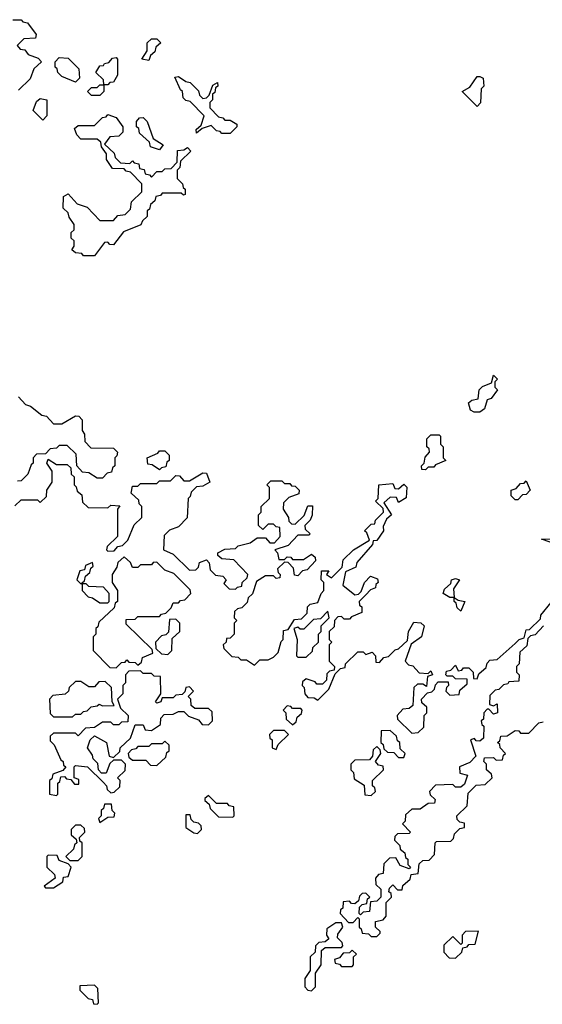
# Model space of a CAD drawing. Extents: x 2708302 to 2968450, y 494490 to 722710.
# Tile 278 of 284: x 2904990 to 2906915, y 683650 to 687280. Entities that reach past the tile are written whole.
import ezdxf

# ---------------------------------------------------------------- set-up
doc = ezdxf.new("R2010")
doc.units = 0

msp = doc.modelspace()

# ---------------------------------------------------------------- linework, layer by layer
at = {"layer": '0CON20XD'}
for points in [[(2904965, 687280), (2904995, 687280), (2905001.7, 687271.7), (2905018.3, 687268.3), (2905050, 687225), (2905048.3, 687211.7), (2905005, 687210), (2904980, 687185), (2904991.7, 687171.7), (2905008.3, 687168.3), (2905021.7, 687151.7), (2905058.3, 687138.3), (2905070, 687125), (2905041.7, 687098.3), (2905028.3, 687061.7), (2904985, 687020)], [(2905465, 687130), (2905440, 687135), (2905460, 687165), (2905460, 687195), (2905475, 687210), (2905495, 687210), (2905510, 687195), (2905491.7, 687178.3), (2905488.3, 687161.7), (2905471.7, 687148.3), (2905465, 687130)], [(2905195, 687050), (2905145, 687070), (2905130, 687085), (2905128.3, 687098.3), (2905120, 687105), (2905120, 687125), (2905135, 687140), (2905168.3, 687138.3), (2905208.3, 687098.3), (2905210, 687065), (2905195, 687050)], [(2905285, 687000), (2905255, 687000), (2905240, 687015), (2905255, 687030), (2905275, 687030), (2905285, 687040), (2905300, 687040), (2905298.3, 687058.3), (2905270, 687085), (2905285, 687110), (2905298.3, 687111.7), (2905301.7, 687118.3), (2905318.3, 687121.7), (2905331.7, 687138.3), (2905345, 687140), (2905350, 687135), (2905350, 687075), (2905335, 687050), (2905321.7, 687048.3), (2905315, 687040), (2905300, 687040), (2905300, 687015), (2905285, 687000)], [(2905765, 686860), (2905735, 686860), (2905728.3, 686868.3), (2905715, 686870), (2905695, 686890), (2905661.7, 686878.3), (2905641.7, 686861.7), (2905640, 686875), (2905658.3, 686891.7), (2905670, 686925), (2905618.3, 686978.3), (2905601.7, 686981.7), (2905591.7, 686991.7), (2905590, 687015), (2905581.7, 687021.7), (2905561.7, 687068.3), (2905575, 687070), (2905601.7, 687051.7), (2905618.3, 687048.3), (2905648.3, 687018.3), (2905651.7, 687001.7), (2905665, 686990), (2905678.3, 686991.7), (2905688.3, 687001.7), (2905701.7, 687038.3), (2905718.3, 687048.3), (2905720, 687035), (2905711.7, 687028.3), (2905708.3, 687011.7), (2905700, 687005), (2905700, 686985), (2905690, 686975), (2905690, 686955), (2905721.7, 686921.7), (2905738.3, 686918.3), (2905745, 686910), (2905765, 686910), (2905790, 686895), (2905790, 686885), (2905765, 686860)], [(2906675, 686960), (2906620, 687015), (2906648.3, 687031.7), (2906675, 687070), (2906685, 687070), (2906697.5, 687065), (2906700, 687035), (2906690, 687025), (2906687, 686973), (2906675, 686960)], [(2905075, 686910), (2905040, 686945), (2905051.7, 686978.3), (2905065, 686990), (2905090, 686985), (2905090, 686925), (2905075, 686910)], [(2905265, 686410), (2905225, 686410), (2905218.3, 686418.3), (2905195, 686420), (2905181.7, 686431.7), (2905190, 686445), (2905190, 686465), (2905180, 686475), (2905180, 686495), (2905190, 686505), (2905190, 686525), (2905171.7, 686551.7), (2905168.3, 686568.3), (2905150, 686585), (2905151.7, 686628.3), (2905168.3, 686638.3), (2905201.7, 686601.7), (2905238.3, 686588.3), (2905285, 686540), (2905335, 686540), (2905351.7, 686558.3), (2905378.3, 686561.7), (2905398.3, 686581.7), (2905401.7, 686608.3), (2905440, 686645), (2905440, 686675), (2905398.3, 686718.3), (2905381.7, 686721.7), (2905375, 686730), (2905331.7, 686731.7), (2905310, 686765), (2905310, 686785), (2905291.7, 686811.7), (2905288.3, 686828.3), (2905275, 686840), (2905215, 686840), (2905200, 686855), (2905191.7, 686878.3), (2905205, 686890), (2905265, 686890), (2905295, 686920), (2905308.3, 686921.7), (2905315, 686930), (2905345, 686920), (2905370, 686885), (2905370, 686865), (2905355, 686850), (2905321.7, 686848.3), (2905301.7, 686821.7), (2905338.3, 686788.3), (2905341.7, 686771.7), (2905361.7, 686751.7), (2905395, 686750), (2905405, 686760), (2905411.7, 686751.7), (2905428.3, 686748.3), (2905431.7, 686731.7), (2905448.3, 686728.3), (2905451.7, 686711.7), (2905468.3, 686708.3), (2905475, 686700), (2905495, 686720), (2905515, 686720), (2905525, 686730), (2905548.3, 686731.7), (2905570, 686755), (2905571.7, 686798.3), (2905595, 686800), (2905608.3, 686808.3), (2905620, 686795), (2905581.7, 686758.3), (2905580, 686735), (2905570, 686725), (2905570, 686695), (2905590, 686675), (2905591.7, 686661.7), (2905600, 686655), (2905600, 686635), (2905593, 686633), (2905585, 686640), (2905515, 686640), (2905508.3, 686631.7), (2905491.7, 686628.3), (2905488.3, 686611.7), (2905471.7, 686598.3), (2905468.3, 686581.7), (2905460, 686575), (2905460, 686555), (2905441.7, 686538.3), (2905436.4, 686523.6), (2905371.7, 686498.3), (2905335, 686450), (2905321.7, 686451.7), (2905315, 686460), (2905301.7, 686458.3), (2905265, 686410)], [(2905505, 686800), (2905471.7, 686811.7), (2905468.3, 686828.3), (2905431.7, 686861.7), (2905428.3, 686878.3), (2905420, 686885), (2905420, 686905), (2905431.7, 686918.3), (2905445, 686920), (2905460, 686905), (2905481.7, 686841.7), (2905518.3, 686818.3), (2905505, 686800)], [(2906685, 685833.3), (2906663.6, 685833.6), (2906650.7, 685840.7), (2906643, 685867), (2906655, 685877.5), (2906678.3, 685881.7), (2906682.5, 685915), (2906695, 685927.5), (2906728.3, 685941.7), (2906735, 685970), (2906750, 685955), (2906740, 685945), (2906740, 685925), (2906750, 685915), (2906726.4, 685883.6), (2906711.7, 685878.3), (2906702.5, 685845), (2906685, 685833.3)], [(2904985, 685890), (2905011.7, 685861.7), (2905030, 685855), (2905071.7, 685821.7), (2905088.3, 685818.3), (2905115, 685790), (2905145, 685790), (2905195, 685820), (2905208.3, 685818.3), (2905220, 685805), (2905220, 685765), (2905228.3, 685751.7), (2905230, 685725), (2905251.7, 685701.7), (2905335, 685700), (2905350, 685685), (2905348.3, 685671.7), (2905340, 685665), (2905340, 685635), (2905331.7, 685628.3), (2905328.3, 685611.7), (2905311.7, 685608.3), (2905295, 685590), (2905275, 685590), (2905245, 685610), (2905221.7, 685611.7), (2905200, 685635), (2905198.3, 685678.3), (2905165, 685710), (2905135, 685710), (2905125, 685700), (2905101.7, 685698.3), (2905085, 685680), (2905051.7, 685678.3), (2905040, 685665), (2905040, 685645), (2905031.7, 685638.3), (2905020, 685605), (2904995, 685580), (2904981.7, 685578.3)], [(2906485, 685620), (2906471.7, 685621.7), (2906470, 685635), (2906480, 685645), (2906483, 685667), (2906500, 685685), (2906498.3, 685698.3), (2906490, 685705), (2906490, 685735), (2906505, 685750), (2906535, 685750), (2906540, 685745), (2906540, 685715), (2906550, 685705), (2906550, 685665), (2906560, 685655), (2906521.7, 685638.3), (2906515, 685630), (2906495, 685630), (2906485, 685620)], [(2905505, 685620), (2905478.3, 685638.3), (2905461.7, 685641.7), (2905460, 685665), (2905498.3, 685681.7), (2905505, 685690), (2905525, 685690), (2905540, 685675), (2905540, 685655), (2905531.7, 685648.3), (2905528.3, 685631.7), (2905511.7, 685628.3), (2905505, 685620)], [(2904971.7, 685488.3), (2904995, 685510), (2905055, 685510), (2905065, 685500), (2905088.3, 685521.7), (2905090, 685545), (2905110, 685575), (2905110, 685615), (2905090, 685645), (2905095, 685660), (2905125, 685640), (2905165, 685640), (2905178.3, 685628.3), (2905180, 685605), (2905190, 685595), (2905190, 685565), (2905198.3, 685558.3), (2905201.7, 685541.7), (2905218.3, 685528.3), (2905221.7, 685501.7), (2905241.7, 685481.7), (2905315, 685480), (2905325, 685490), (2905358.3, 685488.3), (2905350, 685475), (2905350, 685375), (2905311.7, 685338.3), (2905310, 685325), (2905315, 685320), (2905338.3, 685321.7), (2905351.7, 685338.3), (2905368.3, 685341.7), (2905388.3, 685361.7), (2905411.7, 685418.3), (2905440, 685445), (2905440, 685485), (2905430, 685495), (2905428.3, 685508.3), (2905400, 685535), (2905405, 685560), (2905425, 685560), (2905435, 685570), (2905495, 685570), (2905505, 685580), (2905545, 685580), (2905565, 685600), (2905578.3, 685598.3), (2905595, 685580), (2905615, 685580), (2905665, 685610), (2905678.3, 685608.3), (2905690, 685575), (2905665, 685560), (2905641.7, 685558.3), (2905621.7, 685538.3), (2905618.3, 685521.7), (2905610, 685515), (2905607, 685443), (2905575, 685410), (2905541.7, 685398.3), (2905521.7, 685378.3), (2905520, 685325), (2905555, 685310), (2905615, 685250), (2905638.3, 685251.7), (2905648.3, 685261.7), (2905651.7, 685278.3), (2905678.3, 685288.3), (2905687.5, 685277.5), (2905691.7, 685251.7), (2905711.7, 685231.7), (2905738.3, 685228.3), (2905750, 685215), (2905741.7, 685201.7), (2905761.7, 685181.7), (2905785, 685180), (2905791.7, 685188.3), (2905808.3, 685191.7), (2905810, 685205), (2905828.3, 685221.7), (2905830, 685235), (2905778.3, 685288.3), (2905735, 685292.5), (2905720, 685305), (2905720, 685315), (2905745, 685327.5), (2905785, 685330), (2905795, 685340), (2905838.3, 685351.7), (2905865, 685370), (2905895, 685370), (2905911.7, 685351.7), (2905928.3, 685351.7), (2905950, 685375), (2905948.3, 685408.3), (2905935, 685410), (2905925, 685420), (2905905, 685420), (2905885, 685400), (2905870, 685415), (2905870, 685455), (2905880, 685465), (2905880, 685485), (2905910, 685515), (2905910, 685555), (2905900, 685565), (2905915, 685580), (2905955, 685580), (2905965, 685570), (2905985, 685570), (2905991.7, 685561.7), (2906005, 685560), (2906020, 685545), (2906018.3, 685531.7), (2905981.7, 685518.3), (2905961.7, 685498.3), (2905960, 685475), (2905980, 685445), (2905981.7, 685431.7), (2905991.7, 685421.7), (2906005, 685420), (2906038.3, 685451.7), (2906051.7, 685488.3), (2906068.3, 685488.3), (2906067, 685453), (2906060, 685435), (2906040, 685415), (2906041.7, 685401.7), (2906060, 685385), (2906055, 685380), (2906015, 685380), (2905978.3, 685341.7), (2905930, 685325), (2905940, 685315), (2905945, 685290), (2905965, 685290), (2905975, 685300), (2905988.3, 685298.3), (2905995, 685290), (2906035, 685290), (2906065, 685310), (2906078.3, 685298.3), (2906080, 685285), (2906048.3, 685251.7), (2906031.7, 685248.3), (2906015, 685230), (2906001.7, 685231.7), (2905998.3, 685258.3), (2905978.3, 685278.3), (2905965, 685280), (2905940, 685255), (2905941.7, 685241.7), (2905950, 685235), (2905948.3, 685221.7)], [(2905948.3, 685221.7), (2905935, 685220), (2905925, 685230), (2905895, 685230), (2905861.7, 685208.3), (2905847, 685163), (2905831.7, 685148.3), (2905828.3, 685131.7), (2905808.3, 685111.7), (2905791.7, 685108.3), (2905781.7, 685098.3), (2905780, 685075), (2905790, 685065), (2905780, 685055), (2905780, 685015), (2905765, 685000), (2905751.7, 684998.3), (2905750, 684985), (2905740, 684975), (2905741.7, 684961.7), (2905771.7, 684931.7), (2905795, 684930), (2905805, 684920), (2905825, 684920), (2905855, 684900), (2905875, 684920), (2905905, 684920), (2905925, 684930), (2905942.5, 684947.5), (2905952.5, 684987.5), (2905960, 684995), (2905961.7, 685028.3), (2905978.3, 685031.7), (2906001.7, 685068.3), (2906028.3, 685071.7), (2906048.3, 685091.7), (2906050, 685115), (2906060, 685125), (2906088.3, 685131.7), (2906100, 685165), (2906110, 685175), (2906110, 685205), (2906100, 685215), (2906101.7, 685248.3), (2906128.3, 685248.3), (2906120, 685235), (2906138.3, 685221.7), (2906178.3, 685261.7), (2906181.7, 685288.3), (2906220, 685325), (2906278.3, 685361.7), (2906268.3, 685388.3), (2906260, 685395), (2906285, 685420), (2906298.3, 685421.7), (2906300, 685435), (2906330, 685465), (2906328.3, 685478.3), (2906300, 685505), (2906310, 685515), (2906312.5, 685565), (2906365, 685570), (2906371.7, 685551.7), (2906385, 685550), (2906405, 685567.5), (2906416.1, 685556.1), (2906413, 685517), (2906385, 685500), (2906378.3, 685518.3), (2906355, 685520), (2906331.7, 685498.3), (2906360, 685455), (2906341.7, 685438.3), (2906328.3, 685411.7), (2906330, 685395), (2906305, 685360), (2906291.7, 685358.3), (2906290, 685345), (2906231.7, 685278.3), (2906228.3, 685261.7), (2906190, 685245), (2906180, 685195), (2906225, 685160), (2906238.3, 685161.7), (2906248.3, 685171.7), (2906260, 685205), (2906281.7, 685228.3), (2906308.3, 685218.3), (2906310, 685205), (2906301.7, 685198.3), (2906300, 685185), (2906281.7, 685178.3), (2906265, 685160), (2906240, 685135), (2906241.7, 685121.7), (2906250, 685115), (2906250, 685095), (2906211.7, 685078.3), (2906205, 685070), (2906185, 685070), (2906175, 685080), (2906161.7, 685078.3), (2906150, 685065), (2906148.3, 685041.7), (2906130, 685025), (2906130, 684995), (2906140, 684985), (2906130, 684975), (2906130, 684915), (2906150, 684895), (2906148.3, 684881.7), (2906131.7, 684878.3), (2906121.7, 684868.3), (2906120, 684845), (2906105, 684830), (2906085, 684830), (2906078.3, 684838.3), (2906045, 684850), (2906031.7, 684838.3), (2906030, 684825), (2906038.3, 684818.3), (2906040, 684795), (2906051.7, 684781.7), (2906075, 684780), (2906088.3, 684771.7), (2906128.3, 684811.7), (2906151.7, 684868.3), (2906171.7, 684888.3), (2906188.3, 684891.7), (2906190, 684905), (2906235, 684950), (2906255, 684950), (2906265, 684940), (2906288.3, 684948.3), (2906300, 684935), (2906301.7, 684911.7), (2906315, 684910), (2906331.7, 684928.3), (2906348.3, 684931.7), (2906373.6, 684956.4), (2906385, 684960), (2906418.3, 684991.7), (2906422.5, 685025), (2906441.7, 685058.3), (2906467, 685057), (2906480, 685045), (2906470, 685005), (2906431.7, 684978.3), (2906410, 684915), (2906421.7, 684901.7), (2906438.3, 684898.3), (2906461.7, 684871.7), (2906495, 684870), (2906505, 684880), (2906510, 684865), (2906491.7, 684858.3), (2906488.3, 684821.7), (2906475, 684830), (2906455, 684830), (2906441.7, 684818.3), (2906438.3, 684751.7), (2906425, 684740), (2906401.7, 684738.3), (2906380, 684715), (2906381.7, 684701.7), (2906435, 684650), (2906458.3, 684651.7), (2906478.3, 684671.7), (2906480, 684715), (2906490, 684725), (2906490, 684745), (2906471.7, 684761.7), (2906470, 684775), (2906491.7, 684798.3), (2906508.3, 684801.7), (2906518.3, 684811.7), (2906521.7, 684828.3), (2906531.7, 684838.3), (2906568.3, 684838.3), (2906570, 684825), (2906561.7, 684818.3), (2906560, 684805), (2906575, 684790), (2906608.3, 684791.7), (2906611.7, 684808.3), (2906638.3, 684831.7), (2906638.3, 684848.3), (2906595, 684850), (2906585, 684860), (2906565, 684860), (2906560, 684865), (2906561.7, 684878.3), (2906578.3, 684881.7), (2906595, 684900), (2906605, 684880), (2906618.3, 684881.7), (2906625, 684890), (2906645, 684890), (2906660, 684875), (2906661.7, 684851.7), (2906675, 684850), (2906681.7, 684868.3), (2906708.3, 684891.7), (2906711.7, 684908.3), (2906721.7, 684918.3), (2906748.3, 684921.7), (2906815, 684980), (2906830, 684995), (2906848.3, 685001.7), (2906855, 685030), (2906868.3, 685031.7), (2906908.3, 685071.7), (2906910, 685085), (2906948.3, 685131.7)], [(2906825, 685510), (2906815, 685510), (2906800, 685525), (2906800, 685545), (2906818.3, 685551.7), (2906835, 685570), (2906848.3, 685571.7), (2906855, 685580), (2906870, 685545), (2906855, 685530), (2906841.7, 685528.3), (2906825, 685510)], [(2907033, 685323), (2906912.5, 685365), (2906975, 685366.7)], [(2905215, 685200), (2905228.3, 685211.7), (2905231.7, 685228.3), (2905248.3, 685241.7), (2905251.7, 685258.3), (2905260, 685265), (2905258.3, 685278.3), (2905231.7, 685268.3), (2905228.3, 685251.7), (2905211.7, 685248.3), (2905200, 685215), (2905215, 685200)], [(2905345, 684890), (2905365, 684910), (2905378.3, 684911.7), (2905385, 684920), (2905391.7, 684911.7), (2905415, 684910), (2905425, 684900), (2905438.3, 684911.7), (2905441.7, 684928.3), (2905480, 684945), (2905478.3, 684958.3), (2905381.7, 685051.7), (2905381.7, 685068.3), (2905415, 685070), (2905425, 685080), (2905505, 685080), (2905511.7, 685088.3), (2905528.3, 685091.7), (2905548.3, 685111.7), (2905555, 685130), (2905575, 685130), (2905581.7, 685138.3), (2905598.3, 685141.7), (2905620, 685165), (2905618.3, 685178.3), (2905558.3, 685238.3), (2905525, 685250), (2905495, 685280), (2905481.7, 685278.3), (2905475, 685270), (2905435, 685270), (2905425, 685260), (2905405, 685260), (2905398.3, 685278.3), (2905375, 685300), (2905351.7, 685278.3), (2905348.3, 685261.7), (2905330, 685235), (2905330, 685205), (2905350, 685175), (2905350, 685135), (2905341.7, 685128.3), (2905338.3, 685111.7), (2905281.7, 685058.3), (2905278.3, 685041.7), (2905270, 685035), (2905270, 685015), (2905260, 685005), (2905260, 684955), (2905321.7, 684891.7), (2905345, 684890)], [(2905315, 685130), (2905320, 685135), (2905320, 685165), (2905298.3, 685188.3), (2905245, 685190), (2905235, 685200), (2905220, 685200), (2905220, 685175), (2905241.7, 685151.7), (2905258.3, 685148.3), (2905285, 685130), (2905315, 685130)], [(2906615, 685100), (2906601.7, 685111.7), (2906598.3, 685128.3), (2906590, 685135), (2906590, 685150), (2906575, 685150), (2906550, 685165), (2906555, 685180), (2906578.3, 685201.7), (2906580, 685215), (2906595, 685220), (2906610, 685215), (2906588.3, 685181.7), (2906590, 685150), (2906605, 685140), (2906630, 685135), (2906615, 685100)], [(2906045, 684930), (2906068.3, 684951.7), (2906070, 684965), (2906090, 684985), (2906090, 685015), (2906100, 685025), (2906100, 685045), (2906130, 685075), (2906125, 685100), (2906098.3, 685071.7), (2906071.7, 685068.3), (2906037, 685033), (2906022.5, 685032.5), (2906015, 685040), (2906000, 685035), (2906012.5, 684995), (2906010, 684935), (2906015, 684930), (2906045, 684930)], [(2905535, 684940), (2905550, 684955), (2905551.7, 684998.3), (2905580, 685025), (2905580, 685055), (2905565, 685070), (2905541.7, 685068.3), (2905538.3, 685021.7), (2905528.3, 685011.7), (2905511.7, 685008.3), (2905490, 684985), (2905491.7, 684961.7), (2905511.7, 684941.7), (2905535, 684940)], [(2906920, 685045), (2906888.3, 685011.7), (2906871.7, 685008.3), (2906861.7, 684998.3), (2906858.3, 684971.7), (2906831.7, 684948.3), (2906830, 684905), (2906820, 684895), (2906820, 684875), (2906830, 684865), (2906828.3, 684841.7), (2906791.7, 684838.3), (2906788.3, 684831.7), (2906771.7, 684828.3), (2906755, 684810), (2906741.7, 684808.3), (2906721.7, 684788.3), (2906720, 684755), (2906735, 684750), (2906748.3, 684758.3), (2906750, 684725), (2906735, 684720), (2906718.3, 684738.3), (2906711.7, 684738.3), (2906700, 684725), (2906698.3, 684701.7), (2906690, 684695), (2906691.7, 684681.7), (2906700, 684675), (2906698.3, 684631.7), (2906685, 684620), (2906671.7, 684621.7), (2906665, 684630), (2906650, 684625), (2906670, 684565), (2906648.3, 684541.7), (2906610, 684525), (2906611.7, 684501.7), (2906640, 684495), (2906628.3, 684461.7), (2906615, 684450), (2906595, 684450), (2906585, 684460), (2906521.7, 684458.3), (2906500, 684435), (2906501.7, 684421.7), (2906520, 684405), (2906518.3, 684391.7), (2906495, 684390), (2906465, 684370), (2906435, 684370), (2906411.7, 684348.3), (2906410, 684325), (2906400, 684315), (2906430, 684285), (2906425, 684280), (2906381.7, 684278.3), (2906371.7, 684268.3), (2906370, 684255), (2906390, 684235), (2906391.7, 684221.7), (2906408.3, 684208.3), (2906411.7, 684191.7), (2906420, 684185), (2906420, 684165), (2906430, 684155), (2906425, 684150), (2906391.7, 684161.7), (2906375, 684190), (2906351.7, 684188.3), (2906331.7, 684168.3), (2906328.3, 684131.7), (2906311.7, 684128.3), (2906300, 684115), (2906301.7, 684091.7), (2906320, 684075), (2906320, 684045), (2906305, 684030), (2906281.7, 684028.3), (2906278.3, 683991.7), (2906255, 683990), (2906245, 683980), (2906240, 683985), (2906241.7, 684008.3), (2906251.7, 684018.3), (2906268.3, 684021.7), (2906271.7, 684038.3), (2906280, 684045), (2906265, 684060), (2906251.7, 684058.3), (2906241.7, 684048.3), (2906238.3, 684031.7), (2906225, 684020), (2906211.7, 684021.7), (2906205, 684030), (2906181.7, 684028.3), (2906180, 684005), (2906171.7, 683998.3), (2906170, 683985), (2906201.7, 683951.7), (2906218.3, 683951.7), (2906235, 683970), (2906240, 683965), (2906240, 683935), (2906248.3, 683928.3), (2906251.7, 683911.7), (2906275, 683910), (2906285, 683900), (2906305, 683900), (2906318.3, 683911.7), (2906318.3, 683918.3), (2906300, 683935), (2906300, 683955), (2906328.3, 683961.7), (2906340, 683975), (2906340, 684025), (2906360, 684045), (2906358.3, 684058.3), (2906350, 684065), (2906351.7, 684078.3), (2906365, 684090), (2906381.7, 684071.7), (2906398.3, 684071.7), (2906401.7, 684088.3), (2906428.3, 684111.7), (2906431.7, 684128.3), (2906458.3, 684131.7), (2906461.7, 684168.3), (2906475, 684180), (2906498.3, 684181.7), (2906518.3, 684201.7), (2906520, 684245), (2906525, 684250), (2906578.3, 684251.7), (2906588.3, 684261.7), (2906591.7, 684278.3), (2906611.7, 684298.3), (2906628.3, 684301.7), (2906628.3, 684318.3), (2906611.7, 684321.7), (2906601.7, 684331.7), (2906600, 684345), (2906638.3, 684381.7), (2906641.7, 684428.3), (2906671.7, 684458.3), (2906705, 684460), (2906730, 684485), (2906728.3, 684498.3), (2906710, 684515), (2906710, 684535), (2906700, 684545), (2906701.7, 684558.3), (2906735, 684560), (2906745, 684550), (2906768.3, 684551.7), (2906771.7, 684568.3), (2906780, 684575), (2906760, 684595), (2906758.3, 684608.3), (2906750, 684615), (2906758.3, 684621.7), (2906761.7, 684638.3), (2906785, 684640), (2906815, 684660), (2906828.3, 684658.3), (2906835, 684650), (2906865, 684650), (2906901.7, 684688.3), (2906918.3, 684691.7)], [(2905125, 684420), (2905130, 684425), (2905130, 684465), (2905138.3, 684471.7), (2905141.7, 684488.3), (2905155, 684490), (2905161.7, 684481.7), (2905178.3, 684478.3), (2905191.7, 684461.7), (2905208.3, 684461.7), (2905208.3, 684478.3), (2905190, 684485), (2905190, 684525), (2905195, 684530), (2905240, 684525), (2905298.3, 684468.3), (2905310, 684455), (2905311.7, 684441.7), (2905325, 684430), (2905338.3, 684431.7), (2905358.3, 684451.7), (2905360, 684475), (2905350, 684485), (2905378.3, 684511.7), (2905380, 684535), (2905365, 684550), (2905335, 684550), (2905321.7, 684538.3), (2905308.3, 684501.7), (2905291.7, 684501.7), (2905280, 684515), (2905278.3, 684538.3), (2905260, 684555), (2905258.3, 684568.3), (2905240, 684595), (2905250, 684625), (2905265, 684640), (2905310, 684615), (2905320, 684565), (2905335, 684560), (2905358.3, 684581.7), (2905360, 684595), (2905398.3, 684631.7), (2905415, 684680), (2905445, 684680), (2905451.7, 684661.7), (2905475, 684660), (2905508.3, 684681.7), (2905510, 684705), (2905521.7, 684718.3), (2905555, 684720), (2905575, 684730), (2905595, 684730), (2905611.7, 684711.7), (2905648.3, 684698.3), (2905661.7, 684681.7), (2905685, 684680), (2905700, 684695), (2905698.3, 684728.3), (2905685, 684740), (2905635, 684740), (2905621.7, 684751.7), (2905620, 684775), (2905610, 684785), (2905630, 684805), (2905615, 684820), (2905601.7, 684818.3), (2905598.3, 684801.7), (2905588.3, 684791.7), (2905565, 684790), (2905555, 684780), (2905515, 684780), (2905510, 684765), (2905495, 684760), (2905490, 684765), (2905510, 684795), (2905508.3, 684858.3), (2905485, 684860), (2905475, 684870), (2905445, 684870), (2905435, 684880), (2905391.7, 684878.3), (2905380, 684865), (2905380, 684835), (2905370, 684825), (2905370, 684795), (2905350, 684775), (2905361.7, 684741.7), (2905390, 684715), (2905388.3, 684691.7), (2905365, 684690), (2905355, 684680), (2905335, 684680), (2905325, 684690), (2905295, 684690), (2905265, 684670), (2905231.7, 684668.3), (2905205, 684640), (2905195, 684650), (2905115, 684650), (2905101.7, 684638.3), (2905101.7, 684621.7), (2905117, 684607), (2905141.7, 684551.7), (2905150, 684545), (2905151.7, 684531.7), (2905160, 684525), (2905148.3, 684511.7), (2905111.7, 684498.3), (2905108.3, 684481.7), (2905100, 684475), (2905100, 684425), (2905125, 684420)], [(2905185, 684710), (2905195, 684720), (2905215, 684720), (2905225, 684730), (2905238.3, 684731.7), (2905253, 684747), (2905275, 684750), (2905283, 684757), (2905295, 684750), (2905338.3, 684751.7), (2905330, 684765), (2905328.3, 684818.3), (2905305, 684840), (2905281.7, 684838.3), (2905265, 684820), (2905245, 684820), (2905215, 684840), (2905195, 684840), (2905171.7, 684818.3), (2905170, 684805), (2905157, 684793), (2905111.7, 684788.3), (2905100, 684775), (2905101.7, 684721.7), (2905115, 684710), (2905185, 684710)], [(2905995, 684680), (2906008.3, 684691.7), (2906011.7, 684708.3), (2906028.3, 684721.7), (2906030, 684735), (2906025, 684740), (2905995, 684740), (2905988.3, 684748.3), (2905975, 684750), (2905960, 684735), (2905970, 684725), (2905971.7, 684701.7), (2905995, 684680)], [(2905935, 684590), (2905941.7, 684608.3), (2905980, 684645), (2905965, 684660), (2905925, 684660), (2905910, 684645), (2905911.7, 684631.7), (2905920, 684625), (2905920, 684595), (2905935, 684590)], [(2906405, 684560), (2906410, 684575), (2906391.7, 684591.7), (2906390, 684615), (2906381.7, 684621.7), (2906378.3, 684638.3), (2906355, 684660), (2906321.7, 684658.3), (2906320, 684615), (2906328.3, 684608.3), (2906331.7, 684591.7), (2906345, 684580), (2906368.3, 684578.3), (2906385, 684560), (2906405, 684560)], [(2905495, 684530), (2905528.3, 684561.7), (2905531.7, 684578.3), (2905540, 684585), (2905540, 684605), (2905525, 684620), (2905515, 684610), (2905475, 684610), (2905465, 684600), (2905425, 684600), (2905418.3, 684591.7), (2905401.7, 684588.3), (2905390, 684575), (2905391.7, 684561.7), (2905405, 684550), (2905455, 684550), (2905471.7, 684531.7), (2905495, 684530)], [(2906285, 684420), (2906300, 684435), (2906298.3, 684448.3), (2906290, 684455), (2906290, 684475), (2906330, 684515), (2906328.3, 684528.3), (2906311.7, 684531.7), (2906300, 684545), (2906320, 684575), (2906318.3, 684588.3), (2906305, 684600), (2906291.7, 684588.3), (2906290, 684565), (2906278.3, 684551.7), (2906225, 684550), (2906210, 684535), (2906210, 684515), (2906220, 684505), (2906221.7, 684481.7), (2906258.3, 684458.3), (2906261.7, 684421.7), (2906285, 684420)], [(2905775, 684340), (2905780, 684345), (2905778.3, 684378.3), (2905761.7, 684381.7), (2905755, 684390), (2905715, 684390), (2905685, 684420), (2905671.7, 684408.3), (2905671.7, 684401.7), (2905688.3, 684388.3), (2905691.7, 684371.7), (2905721.7, 684341.7), (2905775, 684340)], [(2905285, 684320), (2905315, 684340), (2905338.3, 684341.7), (2905340, 684355), (2905330, 684365), (2905328.3, 684388.3), (2905301.7, 684388.3), (2905298.3, 684371.7), (2905290, 684365), (2905290, 684345), (2905280, 684335), (2905285, 684320)], [(2905645, 684280), (2905660, 684295), (2905658.3, 684308.3), (2905648.3, 684318.3), (2905631.7, 684321.7), (2905621.7, 684331.7), (2905618.3, 684348.3), (2905601.7, 684348.3), (2905601.7, 684301.7), (2905631.7, 684281.7), (2905645, 684280)], [(2905205, 684180), (2905220, 684195), (2905220, 684245), (2905211.7, 684251.7), (2905210, 684265), (2905230, 684285), (2905228.3, 684298.3), (2905215, 684310), (2905195, 684310), (2905180, 684295), (2905180, 684275), (2905198.3, 684258.3), (2905200, 684245), (2905191.7, 684238.3), (2905188.3, 684221.7), (2905160, 684195), (2905175, 684180), (2905205, 684180)], [(2905115, 684080), (2905148.3, 684101.7), (2905151.7, 684118.3), (2905168.3, 684121.7), (2905180, 684155), (2905168.3, 684168.3), (2905135, 684180), (2905128.3, 684198.3), (2905095, 684200), (2905090, 684195), (2905090, 684155), (2905118.3, 684128.3), (2905120, 684115), (2905080, 684085), (2905085, 684080), (2905115, 684080)], [(2906065, 683700), (2906080, 683715), (2906080, 683765), (2906100, 683795), (2906101.7, 683848.3), (2906115, 683860), (2906175, 683860), (2906180, 683865), (2906178.3, 683878.3), (2906160, 683895), (2906161.7, 683908.3), (2906180, 683935), (2906175, 683950), (2906155, 683950), (2906121.7, 683928.3), (2906120, 683905), (2906128.3, 683891.7), (2906115, 683880), (2906091.7, 683878.3), (2906080, 683865), (2906078.3, 683841.7), (2906060, 683825), (2906060, 683775), (2906040, 683745), (2906040, 683715), (2906051.7, 683701.7), (2906065, 683700)], [(2906595, 683820), (2906618.3, 683841.7), (2906621.7, 683858.3), (2906638.3, 683861.7), (2906645, 683870), (2906668.3, 683871.7), (2906680, 683920), (2906631.7, 683918.3), (2906620, 683905), (2906620, 683875), (2906615, 683870), (2906585, 683900), (2906551.7, 683868.3), (2906551.7, 683841.7), (2906571.7, 683821.7), (2906595, 683820)], [(2906215, 683790), (2906220, 683795), (2906220, 683825), (2906230, 683835), (2906215, 683850), (2906205, 683840), (2906181.7, 683838.3), (2906168.3, 683821.7), (2906150, 683815), (2906151.7, 683801.7), (2906168.3, 683798.3), (2906175, 683790), (2906215, 683790)], [(2905275, 683650), (2905280, 683655), (2905278.3, 683708.3), (2905265, 683720), (2905211.7, 683718.3), (2905211.7, 683701.7), (2905241.7, 683671.7), (2905258.3, 683668.3), (2905261.7, 683651.7), (2905275, 683650)]]:
    msp.add_lwpolyline(points, dxfattribs=at)

doc.saveas('drawing.dxf')
